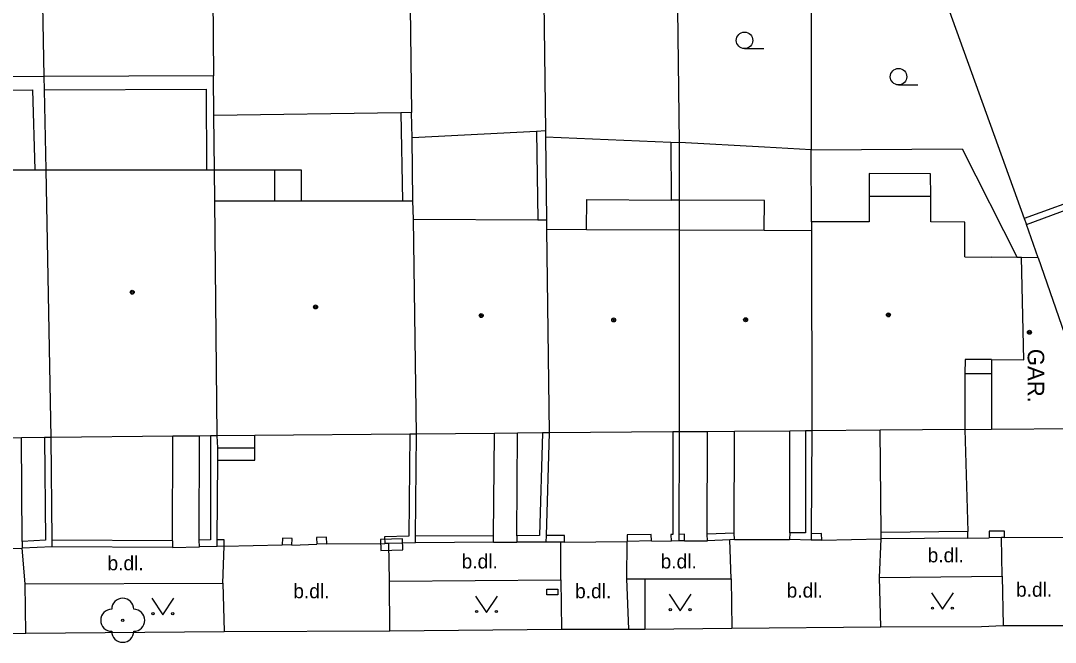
# Model space of a CAD drawing. Extents: x -596229 to -595156, y -1161237 to -1159376.
# Drawn here: x -595920.66 to -595873.71, y -1160891.5 to -1160863.29 of the extents above; entities that cross this region are included whole.
import ezdxf

# ---------------------------------------------------------------- set-up
doc = ezdxf.new("R2010")
doc.units = 0
for name, color, linetype in [('DOP - kresba z DSPS bez souradnic', 7, 'Continuous'), ('DOP - rozhrani ploch obecne', 7, 'Continuous'), ('Level 22', 7, 'Continuous'), ('Level 24', 7, 'Continuous'), ('Level 36', 7, 'Continuous'), ('Level 39', 7, 'Continuous'), ('slaboproud - povrch.  znaky a tel. budka skut. velikost', 7, 'Continuous'), ('Specificka linie pasportu komunikaci', 7, 'Continuous'), ('TM - budovy zdene_ betonove - VP', 7, 'Continuous'), ('TM - chodniky - VP', 7, 'Continuous'), ('TM - komunikace - VP', 7, 'Continuous'), ('TM - letecke snimky - pomocna linie', 7, 'Continuous'), ('TM - plot drateny_ kovovy - VP', 7, 'Continuous'), ('TM - podezdivka plotu - VP', 7, 'Continuous'), ('TM - popis objektu', 7, 'Continuous'), ('TM - popis povrchu', 7, 'Continuous'), ('TM - rozhrani mezi zpev. plochami mezi sebou - VP', 7, 'Continuous'), ('TM - rozhrani ploch obecne - VP', 7, 'Continuous'), ('TM - vjezd na pozemek', 7, 'Continuous')]:
    doc.layers.add(name, color=color, linetype=linetype)

msp = doc.modelspace()

# ---------------------------------------------------------------- linework, layer by layer
at = {"layer": 'DOP - kresba z DSPS bez souradnic'}
for points in [[(-595926.57, -1160866.46), (-595920.12, -1160866.43)], [(-595920.12, -1160866.43), (-595920.02, -1160870.05)], [(-595919.58, -1160866.43), (-595912.25, -1160866.39)], [(-595912.25, -1160866.39), (-595912.23, -1160870.05)], [(-595903.41, -1160867.47), (-595903.34, -1160871.47)], [(-595897.25, -1160868.31), (-595897.19, -1160872.32)], [(-595891.16, -1160868.8), (-595891.14, -1160871.43)], [(-595911.86, -1160870.05), (-595909.13, -1160870.05)], [(-595909.13, -1160870.05), (-595907.93, -1160870.05)], [(-595909.13, -1160871.47), (-595909.13, -1160870.05)], [(-595907.93, -1160870.05), (-595907.93, -1160871.47)], [(-595894.98, -1160872.76), (-595894.97, -1160871.41)], [(-595894.97, -1160871.41), (-595891.14, -1160871.43)], [(-595890.76, -1160871.43), (-595891.14, -1160871.43)], [(-595886.91, -1160871.45), (-595890.76, -1160871.43)], [(-595886.92, -1160872.8), (-595886.91, -1160871.45)]]:
    msp.add_lwpolyline(points, dxfattribs=at)
at = {"layer": 'DOP - rozhrani ploch obecne'}
for points in [[(-595919.59, -1160865.82), (-595919.98, -1160845.49)], [(-595903.16, -1160848.29), (-595902.93, -1160867.46)], [(-595912.03, -1160851.4), (-595911.91, -1160865.79)], [(-595897.04, -1160853.1), (-595896.84, -1160868.28)], [(-595890.76, -1160868.82), (-595890.9, -1160857.92)], [(-595879.24, -1160860.84), (-595875.12, -1160872.26)], [(-595884.79, -1160862.77), (-595884.78, -1160869.15)], [(-595911.91, -1160865.79), (-595919.59, -1160865.82)], [(-595911.89, -1160867.59), (-595911.91, -1160865.79)], [(-595919.59, -1160865.82), (-595926.57, -1160865.85)], [(-595919.58, -1160866.43), (-595919.59, -1160865.82)], [(-595919.51, -1160870.05), (-595919.58, -1160866.43)], [(-595903.41, -1160867.47), (-595911.89, -1160867.59)], [(-595911.86, -1160870.05), (-595911.89, -1160867.59)], [(-595902.93, -1160867.46), (-595903.41, -1160867.47)], [(-595902.9, -1160868.6), (-595902.93, -1160867.46)], [(-595897.25, -1160868.31), (-595902.9, -1160868.6)], [(-595902.86, -1160871.47), (-595902.9, -1160868.6)], [(-595896.84, -1160868.28), (-595897.25, -1160868.31)], [(-595896.84, -1160868.28), (-595896.85, -1160868.56)], [(-595896.85, -1160868.56), (-595896.8, -1160872.32)], [(-595896.85, -1160868.56), (-595891.16, -1160868.8)], [(-595891.16, -1160868.8), (-595890.76, -1160868.82)], [(-595890.76, -1160871.43), (-595890.76, -1160868.82)], [(-595886.9, -1160869.03), (-595890.76, -1160868.82)], [(-595884.78, -1160869.15), (-595886.9, -1160869.03)], [(-595884.77, -1160872.42), (-595884.78, -1160869.15)], [(-595869.1, -1160870.08), (-595875.12, -1160872.26)], [(-595890.76, -1160872.78), (-595890.76, -1160871.43)], [(-595879.36, -1160871.27), (-595882.16, -1160871.27)], [(-595875.12, -1160872.26), (-595875.02, -1160872.54)]]:
    msp.add_lwpolyline(points, dxfattribs=at)
at = {"layer": 'Level 22'}
msp.add_circle((-595916.03, -1160890.5), 0.05, dxfattribs=at)
for centre, start, end in [((-595916.03, -1160890), 0, 180), ((-595916.53, -1160890.5), 90, 270), ((-595915.53, -1160890.5), 270, 90), ((-595916.03, -1160891), 180, 0)]:
    msp.add_arc(centre, 0.5, start, end, dxfattribs=at)
at = {"layer": 'Level 24'}
msp.add_lwpolyline([(-595904.323, -1160887.329), (-595903.323, -1160887.308), (-595903.334, -1160886.809), (-595904.333, -1160886.829)], close=True, dxfattribs=at)
at = {"layer": 'Level 36'}
for p, q in [((-595887.81, -1160864.555), (-595886.935, -1160864.555)), ((-595880.82, -1160866.205), (-595879.945, -1160866.205))]:
    msp.add_line(p, q, dxfattribs=at)
for points in [[(-595879.33, -1160889.25), (-595878.83, -1160890), (-595878.33, -1160889.25)], [(-595914.71, -1160889.5), (-595914.21, -1160890.25), (-595913.71, -1160889.5)], [(-595900.02, -1160889.4), (-595899.52, -1160890.15), (-595899.02, -1160889.4)], [(-595891.23, -1160889.32), (-595890.73, -1160890.07), (-595890.23, -1160889.32)]]:
    msp.add_lwpolyline(points, dxfattribs=at)
for centre, radius in [((-595887.81, -1160864.18), 0.375), ((-595880.82, -1160865.83), 0.375), ((-595914.66, -1160890.2), 0.05), ((-595913.761, -1160890.2), 0.05), ((-595899.97, -1160890.1), 0.05), ((-595899.071, -1160890.1), 0.05), ((-595891.18, -1160890.02), 0.05), ((-595890.281, -1160890.02), 0.05), ((-595879.28, -1160889.95), 0.05), ((-595878.381, -1160889.95), 0.05)]:
    msp.add_circle(centre, radius, dxfattribs=at)
at = {"layer": 'Level 39'}
for centre, radius in [((-595915.6, -1160875.61), 0.09), ((-595915.6, -1160875.61), 0.0398), ((-595907.28, -1160876.28), 0.09), ((-595907.28, -1160876.28), 0.0398), ((-595899.76, -1160876.67), 0.09), ((-595881.28, -1160876.64), 0.09), ((-595881.28, -1160876.64), 0.0398), ((-595899.76, -1160876.67), 0.0398), ((-595893.75, -1160876.87), 0.09), ((-595893.75, -1160876.87), 0.0398), ((-595887.76, -1160876.86), 0.09), ((-595887.76, -1160876.86), 0.0398), ((-595874.88, -1160877.43), 0.09), ((-595874.88, -1160877.43), 0.0398)]:
    msp.add_circle(centre, radius, dxfattribs=at)
at = {"layer": 'slaboproud - povrch.  znaky a tel. budka skut. velikost'}
msp.add_lwpolyline([(-595896.79, -1160889.09), (-595896.28, -1160889.09), (-595896.28, -1160889.34), (-595896.78, -1160889.35), (-595896.79, -1160889.09)], dxfattribs=at)
at = {"layer": 'Specificka linie pasportu komunikaci'}
msp.add_lwpolyline([(-595892.33, -1160888.62), (-595892.33, -1160890.9)], dxfattribs=at)
at = {"layer": 'TM - budovy zdene_ betonove - VP'}
for points in [[(-595926.58, -1160870.05), (-595920.02, -1160870.05)], [(-595920.02, -1160870.05), (-595919.51, -1160870.05)], [(-595919.51, -1160870.05), (-595912.23, -1160870.05)], [(-595919.28, -1160882.21), (-595919.51, -1160870.05)], [(-595912.23, -1160870.05), (-595911.86, -1160870.05)], [(-595911.85, -1160871.47), (-595911.86, -1160870.05)], [(-595879.37, -1160870.24), (-595882.16, -1160870.23)], [(-595882.16, -1160870.23), (-595882.16, -1160871.27)], [(-595879.36, -1160871.27), (-595879.37, -1160870.24)], [(-595882.16, -1160871.27), (-595882.16, -1160872.41)], [(-595879.36, -1160872.42), (-595879.36, -1160871.27)], [(-595875.02, -1160872.54), (-595871.58, -1160871.27)], [(-595911.74, -1160882.13), (-595911.85, -1160871.47)], [(-595911.85, -1160871.47), (-595909.13, -1160871.47)], [(-595909.13, -1160871.47), (-595907.93, -1160871.47)], [(-595907.93, -1160871.47), (-595903.34, -1160871.47)], [(-595903.34, -1160871.47), (-595902.86, -1160871.47)], [(-595902.84, -1160872.3), (-595902.86, -1160871.47)], [(-595902.84, -1160872.3), (-595897.19, -1160872.32)], [(-595902.7, -1160882.05), (-595902.84, -1160872.3)], [(-595897.19, -1160872.32), (-595896.8, -1160872.32)], [(-595896.8, -1160872.32), (-595896.8, -1160872.75)], [(-595896.8, -1160872.75), (-595896.68, -1160882)], [(-595896.8, -1160872.75), (-595894.98, -1160872.76)], [(-595894.98, -1160872.76), (-595890.76, -1160872.78)], [(-595890.76, -1160881.95), (-595890.76, -1160872.78)], [(-595890.76, -1160872.78), (-595886.92, -1160872.8)], [(-595886.92, -1160872.8), (-595884.77, -1160872.81)], [(-595882.16, -1160872.41), (-595884.77, -1160872.42)], [(-595884.77, -1160872.42), (-595884.77, -1160872.81)], [(-595884.77, -1160872.81), (-595884.75, -1160881.9)], [(-595877.81, -1160872.43), (-595879.36, -1160872.42)], [(-595877.81, -1160874), (-595877.81, -1160872.43)], [(-595874.48, -1160874.05), (-595875.02, -1160872.54)], [(-595877.81, -1160874), (-595876.61, -1160874.02)], [(-595875.44, -1160874.04), (-595876.61, -1160874.02)], [(-595875.24, -1160874.04), (-595875.44, -1160874.04)], [(-595874.48, -1160874.05), (-595875.24, -1160874.04)], [(-595874.48, -1160874.05), (-595873.15, -1160877.9)], [(-595877.8, -1160878.66), (-595877.82, -1160879.32)], [(-595876.61, -1160878.66), (-595877.8, -1160878.66)], [(-595876.61, -1160878.66), (-595876.61, -1160879.32)], [(-595877.82, -1160879.32), (-595877.82, -1160881.84)], [(-595876.61, -1160879.32), (-595876.61, -1160881.83)], [(-595920.63, -1160882.22), (-595923.06, -1160882.25)], [(-595919.58, -1160882.21), (-595920.63, -1160882.22)], [(-595919.28, -1160882.21), (-595919.58, -1160882.21)], [(-595913.76, -1160882.15), (-595919.28, -1160882.21)], [(-595912.55, -1160882.14), (-595913.76, -1160882.15)], [(-595912.04, -1160882.13), (-595912.55, -1160882.14)], [(-595911.74, -1160882.13), (-595912.04, -1160882.13)], [(-595910.03, -1160882.11), (-595911.74, -1160882.13)], [(-595903, -1160882.05), (-595910.03, -1160882.11)], [(-595902.7, -1160882.05), (-595903, -1160882.05)], [(-595899.16, -1160882.02), (-595902.7, -1160882.05)], [(-595898.11, -1160882.01), (-595899.16, -1160882.02)], [(-595896.98, -1160882), (-595898.11, -1160882.01)], [(-595896.68, -1160882), (-595896.98, -1160882)], [(-595891.06, -1160881.95), (-595896.68, -1160882)], [(-595890.76, -1160881.95), (-595891.06, -1160881.95)], [(-595889.49, -1160881.94), (-595890.76, -1160881.95)], [(-595888.27, -1160881.93), (-595889.49, -1160881.94)], [(-595885.75, -1160881.91), (-595888.27, -1160881.93)], [(-595885.05, -1160881.9), (-595885.75, -1160881.91)], [(-595884.75, -1160881.9), (-595885.05, -1160881.9)], [(-595881.66, -1160881.87), (-595884.75, -1160881.9)], [(-595877.82, -1160881.84), (-595881.66, -1160881.87)], [(-595876.61, -1160881.83), (-595872.74, -1160881.8)]]:
    msp.add_lwpolyline(points, dxfattribs=at)
at = {"layer": 'TM - chodniky - VP'}
for points in [[(-595920.45, -1160888.85), (-595911.48, -1160888.82)], [(-595911.48, -1160888.82), (-595911.43, -1160891.01)], [(-595903.92, -1160888.73), (-595896.15, -1160888.67)], [(-595903.91, -1160890.98), (-595903.92, -1160888.73)], [(-595896.15, -1160888.67), (-595896.11, -1160890.91)], [(-595893.06, -1160890.91), (-595893.15, -1160888.62)], [(-595893.15, -1160888.62), (-595892.33, -1160888.62)], [(-595892.33, -1160888.62), (-595888.41, -1160888.62)], [(-595888.41, -1160888.62), (-595888.38, -1160890.86)], [(-595881.68, -1160888.56), (-595876.12, -1160888.5)], [(-595881.62, -1160890.8), (-595881.68, -1160888.56)], [(-595876.12, -1160888.5), (-595876.07, -1160890.74)], [(-595920.42, -1160891.09), (-595920.45, -1160888.85)]]:
    msp.add_lwpolyline(points, dxfattribs=at)
at = {"layer": 'TM - komunikace - VP'}
for points in [[(-595923.42, -1160891.11), (-595920.42, -1160891.09)], [(-595920.42, -1160891.09), (-595911.43, -1160891.01)], [(-595911.43, -1160891.01), (-595903.91, -1160890.98)], [(-595903.91, -1160890.98), (-595896.11, -1160890.91)], [(-595896.11, -1160890.91), (-595893.06, -1160890.91)], [(-595893.06, -1160890.91), (-595892.33, -1160890.9)], [(-595892.33, -1160890.9), (-595888.38, -1160890.86)], [(-595888.38, -1160890.86), (-595881.62, -1160890.8)], [(-595881.62, -1160890.8), (-595877.05, -1160890.79), (-595876.07, -1160890.74)], [(-595876.07, -1160890.74), (-595873.06, -1160890.74)]]:
    msp.add_lwpolyline(points, dxfattribs=at)
at = {"layer": 'TM - letecke snimky - pomocna linie'}
for points in [[(-595884.78, -1160869.15), (-595877.94, -1160869.1), (-595875.44, -1160874.04)], [(-595876.61, -1160878.66), (-595875.14, -1160878.68), (-595875.24, -1160874.04)], [(-595920.6, -1160886.92), (-595920.63, -1160882.22)], [(-595913.77, -1160886.9), (-595913.76, -1160882.15)], [(-595912.56, -1160886.87), (-595912.55, -1160882.14)], [(-595899.2, -1160886.66), (-595899.16, -1160882.02)], [(-595898.15, -1160886.66), (-595898.11, -1160882.01)], [(-595889.5, -1160886.59), (-595889.49, -1160881.94)], [(-595888.28, -1160886.54), (-595888.27, -1160881.93)], [(-595885.76, -1160886.53), (-595885.75, -1160881.91)], [(-595881.61, -1160886.51), (-595881.66, -1160881.87)], [(-595877.82, -1160881.84), (-595877.68, -1160886.47)]]:
    msp.add_lwpolyline(points, dxfattribs=at)
at = {"layer": 'TM - plot drateny_ kovovy - VP'}
for points in [[(-595919.58, -1160882.21), (-595919.53, -1160886.87), (-595920.6, -1160886.92)], [(-595912.04, -1160882.13), (-595912.05, -1160886.85)], [(-595903, -1160882.05), (-595903.04, -1160886.69)], [(-595896.98, -1160882), (-595897.12, -1160886.65)], [(-595891.06, -1160881.95), (-595891.07, -1160886.61), (-595891.15, -1160886.61), (-595891.14, -1160886.91)], [(-595885.05, -1160881.9), (-595885.04, -1160886.53)], [(-595877.68, -1160886.47), (-595881.61, -1160886.51)], [(-595877.68, -1160886.77), (-595877.68, -1160886.47)], [(-595876.01, -1160886.75), (-595876.01, -1160886.45), (-595876.71, -1160886.46), (-595876.71, -1160886.76)], [(-595920.6, -1160886.92), (-595920.59, -1160887.22)], [(-595913.77, -1160886.9), (-595919.23, -1160886.86)], [(-595913.77, -1160886.9), (-595913.77, -1160887.2)], [(-595912.05, -1160886.85), (-595912.56, -1160886.87)], [(-595912.54, -1160887.17), (-595912.56, -1160886.87)], [(-595911.43, -1160887.14), (-595911.43, -1160886.85), (-595911.75, -1160886.85)], [(-595908.35, -1160887.09), (-595908.34, -1160886.79), (-595908.78, -1160886.78), (-595908.79, -1160887.08)], [(-595906.77, -1160887.03), (-595906.78, -1160886.73), (-595907.23, -1160886.75), (-595907.22, -1160887.05)], [(-595903.04, -1160886.69), (-595904.15, -1160886.71), (-595904.14, -1160887.01)], [(-595899.2, -1160886.66), (-595902.74, -1160886.68)], [(-595899.2, -1160886.96), (-595899.2, -1160886.66)], [(-595897.12, -1160886.65), (-595898.15, -1160886.66)], [(-595898.15, -1160886.66), (-595898.15, -1160886.96)], [(-595895.98, -1160886.95), (-595895.98, -1160886.65), (-595896.82, -1160886.65)], [(-595892.04, -1160886.9), (-595892.05, -1160886.6), (-595893.14, -1160886.62), (-595893.13, -1160886.92)], [(-595890.54, -1160886.89), (-595890.53, -1160886.59), (-595890.77, -1160886.6)], [(-595888.28, -1160886.54), (-595889.5, -1160886.59)], [(-595889.49, -1160886.89), (-595889.5, -1160886.59)], [(-595888.27, -1160886.84), (-595888.28, -1160886.54)], [(-595885.76, -1160886.53), (-595885.77, -1160886.83)], [(-595885.04, -1160886.53), (-595885.76, -1160886.53)], [(-595884.31, -1160886.86), (-595884.32, -1160886.56), (-595884.78, -1160886.57)], [(-595881.61, -1160886.81), (-595881.61, -1160886.51)]]:
    msp.add_lwpolyline(points, dxfattribs=at)
at = {"layer": 'TM - podezdivka plotu - VP'}
for points in [[(-595919.23, -1160886.86), (-595919.28, -1160882.21)], [(-595911.72, -1160882.68), (-595911.74, -1160882.13)], [(-595902.74, -1160886.68), (-595902.7, -1160882.05)], [(-595896.68, -1160882), (-595896.82, -1160886.65)], [(-595890.77, -1160886.6), (-595890.76, -1160881.95)], [(-595884.75, -1160881.9), (-595884.78, -1160886.57)], [(-595911.72, -1160883.23), (-595911.72, -1160882.68)], [(-595911.75, -1160886.85), (-595911.72, -1160883.23)], [(-595919.23, -1160887.16), (-595919.23, -1160886.86)], [(-595911.75, -1160887.15), (-595911.75, -1160886.85)], [(-595902.74, -1160886.98), (-595902.74, -1160886.68)], [(-595896.82, -1160886.65), (-595896.83, -1160886.95)], [(-595892.04, -1160886.9), (-595893.13, -1160886.92)], [(-595890.77, -1160886.9), (-595891.14, -1160886.91)], [(-595890.77, -1160886.9), (-595890.77, -1160886.6)], [(-595890.54, -1160886.89), (-595890.77, -1160886.9)], [(-595888.48, -1160886.85), (-595889.49, -1160886.89)], [(-595888.27, -1160886.84), (-595888.48, -1160886.85)], [(-595884.78, -1160886.87), (-595885.77, -1160886.83)], [(-595884.78, -1160886.57), (-595884.78, -1160886.87)], [(-595884.31, -1160886.86), (-595884.78, -1160886.87)], [(-595877.68, -1160886.77), (-595881.61, -1160886.81)], [(-595876.15, -1160886.75), (-595876.71, -1160886.76)], [(-595876.01, -1160886.75), (-595876.15, -1160886.75)], [(-595919.23, -1160887.16), (-595920.59, -1160887.22)], [(-595913.77, -1160887.2), (-595919.23, -1160887.16)], [(-595911.75, -1160887.15), (-595912.54, -1160887.17)], [(-595911.43, -1160887.14), (-595911.75, -1160887.15)], [(-595908.35, -1160887.09), (-595908.79, -1160887.08)], [(-595906.77, -1160887.03), (-595907.22, -1160887.05)], [(-595903.96, -1160887.01), (-595904.14, -1160887.01)], [(-595902.74, -1160886.98), (-595903.96, -1160887.01)], [(-595899.2, -1160886.96), (-595902.74, -1160886.98)], [(-595896.83, -1160886.95), (-595898.15, -1160886.96)], [(-595896.15, -1160886.95), (-595896.83, -1160886.95)], [(-595895.98, -1160886.95), (-595896.15, -1160886.95)]]:
    msp.add_lwpolyline(points, dxfattribs=at)
at = {"layer": 'TM - rozhrani mezi zpev. plochami mezi sebou - VP'}
for points in [[(-595893.15, -1160888.62), (-595893.13, -1160886.92)], [(-595888.41, -1160888.62), (-595888.48, -1160886.85)], [(-595881.68, -1160888.56), (-595881.61, -1160886.81)], [(-595876.12, -1160888.5), (-595876.15, -1160886.75)], [(-595920.45, -1160888.85), (-595920.59, -1160887.22)], [(-595911.48, -1160888.82), (-595911.43, -1160887.14)], [(-595903.92, -1160888.73), (-595903.96, -1160887.01)], [(-595896.15, -1160888.67), (-595896.15, -1160886.95)]]:
    msp.add_lwpolyline(points, dxfattribs=at)
at = {"layer": 'TM - rozhrani ploch obecne - VP'}
for points in [[(-595876.61, -1160879.32), (-595877.82, -1160879.32)], [(-595910.03, -1160882.68), (-595910.03, -1160882.11)], [(-595877.82, -1160881.84), (-595876.61, -1160881.83)], [(-595911.72, -1160882.68), (-595910.03, -1160882.68)], [(-595911.72, -1160883.23), (-595910.03, -1160883.24), (-595910.03, -1160882.68)]]:
    msp.add_lwpolyline(points, dxfattribs=at)
at = {"layer": 'TM - vjezd na pozemek'}
for points in [[(-595895.98, -1160886.95), (-595893.13, -1160886.92)], [(-595892.04, -1160886.9), (-595891.14, -1160886.91)], [(-595890.54, -1160886.89), (-595889.49, -1160886.89)], [(-595888.27, -1160886.84), (-595885.77, -1160886.83)], [(-595884.31, -1160886.86), (-595881.61, -1160886.81)], [(-595877.68, -1160886.77), (-595876.71, -1160886.76)], [(-595876.01, -1160886.75), (-595873.32, -1160886.73)], [(-595923.03, -1160887.26), (-595920.59, -1160887.22)], [(-595913.77, -1160887.2), (-595912.54, -1160887.17)], [(-595911.43, -1160887.14), (-595908.79, -1160887.08)], [(-595908.35, -1160887.09), (-595907.22, -1160887.05)], [(-595906.77, -1160887.03), (-595904.14, -1160887.01)], [(-595899.2, -1160886.96), (-595898.15, -1160886.96)]]:
    msp.add_lwpolyline(points, dxfattribs=at)

# ---------------------------------------------------------------- texts
at = {"layer": 'TM - popis objektu'}
msp.add_text('GAR.', height=0.75, rotation=269.99, dxfattribs=at).set_placement((-595874.96, -1160878.18))
at = {"layer": 'TM - popis povrchu'}
for p in [(-595879.5, -1160887.87), (-595916.72, -1160888.23), (-595900.65, -1160888.15), (-595891.62, -1160888.15), (-595908.29, -1160889.5), (-595895.5, -1160889.5), (-595885.9, -1160889.47), (-595875.49, -1160889.43)]:
    msp.add_text('b.dl.', height=0.65, dxfattribs=at).set_placement(p)

doc.saveas('drawing.dxf')
